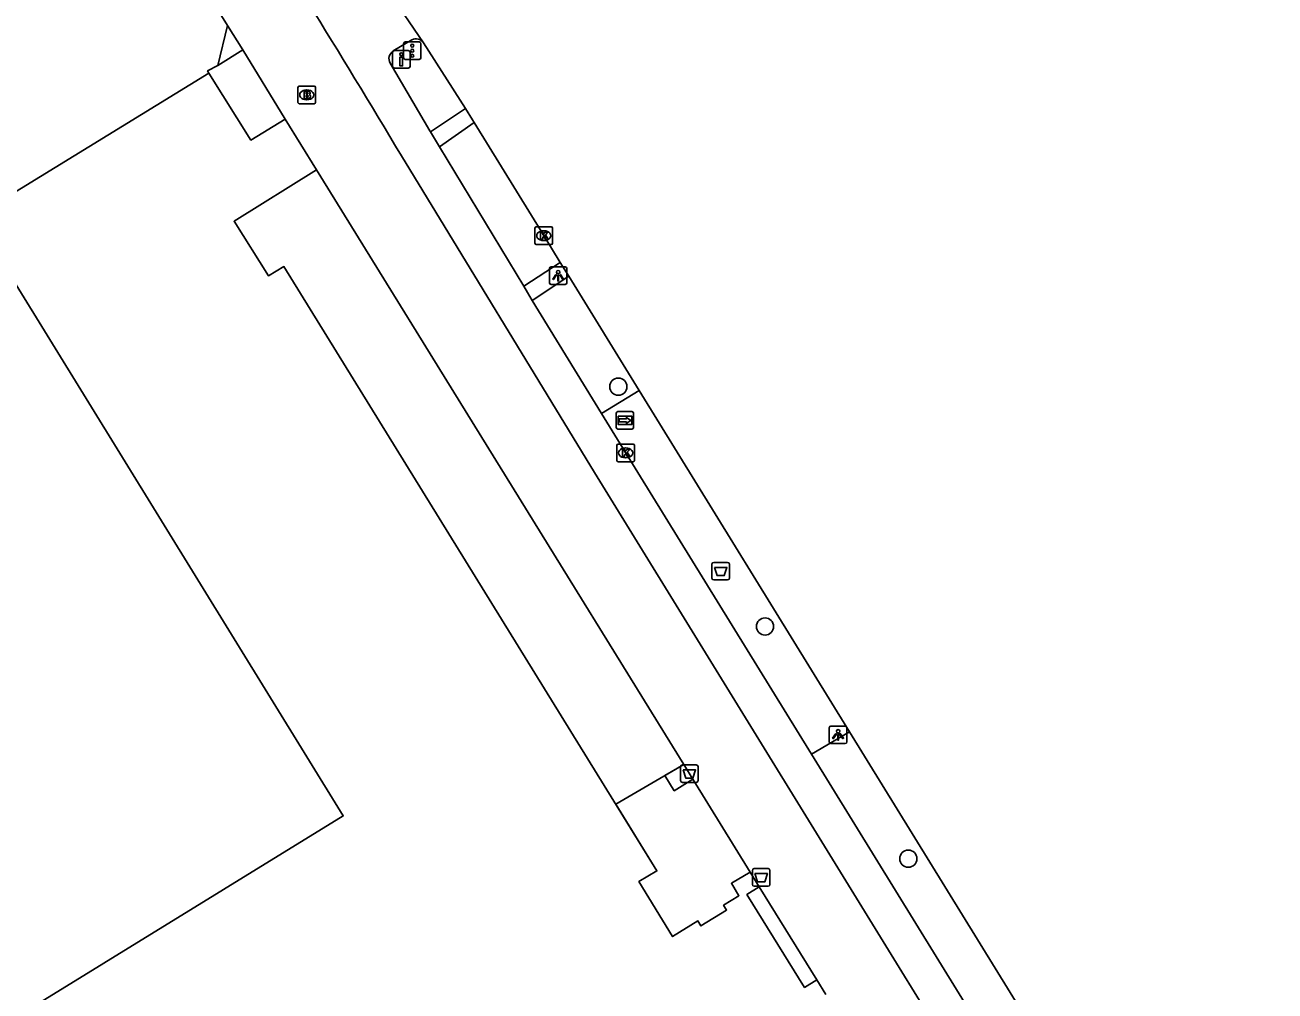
# Model space of a CAD drawing. Extents: x 160664 to 161506, y 382245 to 383288.
# Drawn here: x 161387.3 to 161458.3, y 382872.3 to 382927.2 of the extents above; entities that cross this region are included whole.
import ezdxf

# ---------------------------------------------------------------- set-up
doc = ezdxf.new("R2010")
doc.units = 0
for name, color, linetype in [('IMGEO_Afvalbak', 7, 'Continuous'), ('IMGEO_Boom', 7, 'Continuous'), ('IMGEO_Brandkraan', 7, 'Continuous'), ('IMGEO_Drukknoppaal', 7, 'Continuous'), ('IMGEO_Fietspad_gesloten', 7, 'Continuous'), ('IMGEO_Kolk', 7, 'Continuous'), ('IMGEO_Lichtpunt', 7, 'Continuous'), ('IMGEO_Pand', 7, 'Continuous'), ('IMGEO_Pand_overbouw', 7, 'Continuous'), ('IMGEO_Rijbaan_lokaal_gesloten', 7, 'Continuous'), ('IMGEO_Verkeerseiland_open', 7, 'Continuous'), ('IMGEO_Verkeersregelinstallatiepaal', 7, 'Continuous'), ('IMGEO_Voetpad_open', 7, 'Continuous'), ('IMGEO_Wegwijzer', 7, 'Continuous')]:
    doc.layers.add(name, color=color, linetype=linetype)

msp = doc.modelspace()

# ---------------------------------------------------------------- linework, layer by layer
at = {"layer": 'IMGEO_Afvalbak'}
for p, q in [((161426.295, 382895.799), (161426.295, 382896.599)), ((161426.295, 382896.599), (161426.295, 382895.799)), ((161426.395, 382896.699), (161427.185, 382896.699)), ((161427.185, 382896.699), (161426.395, 382896.699)), ((161427.285, 382896.599), (161427.285, 382895.799)), ((161427.285, 382895.799), (161427.285, 382896.599)), ((161427.185, 382895.699), (161426.395, 382895.699)), ((161426.395, 382895.699), (161427.185, 382895.699)), ((161424.614, 382885.188), (161425.404, 382885.188)), ((161425.404, 382885.188), (161424.614, 382885.188)), ((161424.514, 382884.288), (161424.514, 382885.088)), ((161424.514, 382885.088), (161424.514, 382884.288)), ((161425.504, 382885.088), (161425.504, 382884.288)), ((161425.504, 382884.288), (161425.504, 382885.088)), ((161425.404, 382884.188), (161424.614, 382884.188)), ((161424.614, 382884.188), (161425.404, 382884.188)), ((161428.597, 382878.387), (161428.597, 382879.187)), ((161428.597, 382879.187), (161428.597, 382878.387)), ((161428.697, 382879.287), (161429.487, 382879.287)), ((161429.487, 382879.287), (161428.697, 382879.287)), ((161429.587, 382879.187), (161429.587, 382878.387)), ((161429.587, 382878.387), (161429.587, 382879.187)), ((161429.487, 382878.287), (161428.697, 382878.287)), ((161428.697, 382878.287), (161429.487, 382878.287))]:
    msp.add_line(p, q, dxfattribs=at)
for points in [[(161426.438, 382896.413), (161427.142, 382896.413), (161426.993, 382895.943), (161426.587, 382895.943), (161426.438, 382896.413)], [(161424.657, 382884.902), (161425.361, 382884.902), (161425.212, 382884.432), (161424.806, 382884.432), (161424.657, 382884.902)], [(161428.74, 382879.001), (161429.444, 382879.001), (161429.295, 382878.531), (161428.889, 382878.531), (161428.74, 382879.001)]]:
    msp.add_lwpolyline(points, dxfattribs=at)
for centre, start, end in [((161426.395, 382896.599), 90, 180), ((161426.395, 382896.599), 90, 180), ((161427.185, 382896.599), 0, 90), ((161427.185, 382896.599), 360, 90), ((161426.395, 382895.799), 180, 270), ((161426.395, 382895.799), 180, 270), ((161427.185, 382895.799), 270, 0), ((161427.185, 382895.799), 270, 0), ((161424.614, 382885.088), 90, 180), ((161424.614, 382885.088), 90, 180), ((161425.404, 382885.088), 0, 90), ((161425.404, 382885.088), 360, 90), ((161424.614, 382884.288), 180, 270), ((161424.614, 382884.288), 180, 270), ((161425.404, 382884.288), 270, 0), ((161425.404, 382884.288), 270, 0), ((161428.697, 382879.187), 90, 180), ((161428.697, 382879.187), 90, 180), ((161429.487, 382879.187), 0, 90), ((161429.487, 382879.187), 360, 90), ((161428.697, 382878.387), 180, 270), ((161428.697, 382878.387), 180, 270), ((161429.487, 382878.387), 270, 0), ((161429.487, 382878.387), 270, 0)]:
    msp.add_arc(centre, 0.1, start, end, dxfattribs=at)
at = {"layer": 'IMGEO_Boom'}
for centre in [(161420.976, 382906.687), (161429.311, 382893.054), (161437.453, 382879.85)]:
    msp.add_circle(centre, 0.489, dxfattribs=at)
at = {"layer": 'IMGEO_Brandkraan'}
for p, q in [((161402.771, 382922.85), (161402.771, 382923.702)), ((161402.846, 382923.776), (161403.698, 382923.776)), ((161403.259, 382923.556), (161403.284, 382923.556)), ((161403.772, 382923.702), (161403.772, 382922.85)), ((161403.282, 382922.996), (161403.257, 382922.996)), ((161403.698, 382922.776), (161402.846, 382922.776))]:
    msp.add_line(p, q, dxfattribs=at)
for points in [[(161402.771, 382922.85), (161402.771, 382923.702)], [(161402.846, 382923.776), (161403.698, 382923.776)], [(161403.772, 382923.702), (161403.772, 382922.85)], [(161403.119, 382923.476), (161403.119, 382923.076), (161403.332, 382923.076)], [(161403.35, 382923.476), (161403.119, 382923.476)], [(161403.298, 382923.395), (161403.244, 382923.395), (161403.244, 382923.319)], [(161403.244, 382923.319), (161403.297, 382923.319)], [(161403.306, 382923.243), (161403.244, 382923.243), (161403.244, 382923.162)], [(161403.244, 382923.162), (161403.306, 382923.162)], [(161403.698, 382922.776), (161402.846, 382922.776)]]:
    msp.add_lwpolyline(points, dxfattribs=at)
for centre, radius, start, end in [((161402.848, 382923.7), 0.0765, 91.55205, 178.44795), ((161402.848, 382923.7), 0.0765, 91.55205, 178.44795), ((161403.696, 382923.7), 0.0765, 1.55205, 88.44795), ((161403.696, 382923.7), 0.0765, 1.55205, 88.44795), ((161402.848, 382922.852), 0.0765, 181.55205, 268.44795), ((161402.848, 382922.852), 0.0765, 181.55205, 268.44795), ((161403.299, 382923.357), 0.0379, 267.82845, 90.93552), ((161403.307, 382923.202), 0.0404, 269.87594, 90.50774), ((161403.338, 382923.327), 0.251, 268.66757, 293.53466), ((161403.354, 382923.331), 0.145, 59.4692, 91.53667), ((161403.379, 382923.378), 0.0922, 285.51372, 58.15012), ((161403.384, 382923.186), 0.105, 301.31148, 78.98903), ((161403.696, 382922.852), 0.0765, 271.55205, 358.44795), ((161403.696, 382922.852), 0.0765, 271.55205, 358.44795)]:
    msp.add_arc(centre, radius, start, end, dxfattribs=at)
for centre, major_axis, ratio, start_param, end_param in [((161403.258, 382923.276), (-0.387, 0.002), 0.722429, 4.712389, 7.853982), ((161403.283, 382923.276), (-0.39, 0.002), 0.717154, 1.570796, 4.712389)]:
    msp.add_ellipse(centre, major_axis=major_axis, ratio=ratio, start_param=start_param, end_param=end_param, dxfattribs=at)
at = {"layer": 'IMGEO_Drukknoppaal'}
for p, q in [((161408.149, 382924.896), (161408.149, 382925.696)), ((161408.149, 382925.696), (161408.149, 382924.896)), ((161408.249, 382925.796), (161409.039, 382925.796)), ((161409.039, 382925.796), (161408.249, 382925.796)), ((161409.139, 382925.696), (161409.139, 382924.896)), ((161409.139, 382924.896), (161409.139, 382925.696)), ((161409.039, 382924.796), (161408.249, 382924.796)), ((161408.249, 382924.796), (161409.039, 382924.796))]:
    msp.add_line(p, q, dxfattribs=at)
msp.add_lwpolyline([(161408.719, 382925.421), (161408.719, 382924.921), (161408.569, 382924.921), (161408.569, 382925.421), (161408.719, 382925.421)], dxfattribs=at)
msp.add_circle((161408.644, 382925.586), 0.085, dxfattribs=at)
for centre, start, end in [((161408.249, 382925.696), 90, 180), ((161408.249, 382925.696), 90, 180), ((161409.039, 382925.696), 0, 90), ((161409.039, 382925.696), 360, 90), ((161408.249, 382924.896), 180, 270), ((161408.249, 382924.896), 180, 270), ((161409.039, 382924.896), 270, 0), ((161409.039, 382924.896), 270, 0)]:
    msp.add_arc(centre, 0.1, start, end, dxfattribs=at)
at = {"layer": 'IMGEO_Fietspad_gesloten'}
for points in [[(161408.19, 382925.775), (161409.237, 382926.409)], [(161410.304, 382921.168), (161410.267, 382921.229), (161408.007, 382925.073)], [(161410.812, 382920.325), (161410.304, 382921.168)], [(161415.597, 382912.395), (161410.812, 382920.325)], [(161455.257, 382843.895), (161419.614, 382901.809), (161408.648, 382919.82)], [(161416.087, 382911.589), (161415.816, 382912.032), (161415.597, 382912.395)], [(161420.019, 382905.163), (161416.087, 382911.589)], [(161431.945, 382885.785), (161421.379, 382902.94), (161420.019, 382905.163)], [(161457.024, 382845.066), (161456.966, 382845.16), (161431.945, 382885.785)]]:
    msp.add_lwpolyline(points, dxfattribs=at)
for centre, radius, start, end in [((160937.537, 382639.021), 548.447, 30.79641, 32.93142), ((161409.477, 382925.93), 0.536, 35.49385, 116.63288), ((161408.474, 382925.326), 0.531, 122.32923, 208.44896)]:
    msp.add_arc(centre, radius, start, end, dxfattribs=at)
at = {"layer": 'IMGEO_Kolk'}
for p, q in [((161416.312, 382915.774), (161417.164, 382915.774)), ((161416.237, 382914.848), (161416.237, 382915.7)), ((161416.725, 382915.554), (161416.75, 382915.554)), ((161417.238, 382915.7), (161417.238, 382914.848)), ((161417.164, 382914.774), (161416.312, 382914.774)), ((161416.748, 382914.994), (161416.723, 382914.994)), ((161420.889, 382902.497), (161420.889, 382903.349)), ((161420.964, 382903.423), (161421.816, 382903.423)), ((161421.377, 382903.203), (161421.402, 382903.203)), ((161421.89, 382903.349), (161421.89, 382902.497)), ((161421.816, 382902.423), (161420.964, 382902.423)), ((161421.4, 382902.643), (161421.375, 382902.643))]:
    msp.add_line(p, q, dxfattribs=at)
for points in [[(161416.312, 382915.774), (161417.164, 382915.774)], [(161416.237, 382914.848), (161416.237, 382915.7)], [(161416.558, 382915.474), (161416.681, 382915.474), (161416.681, 382915.323), (161416.811, 382915.474), (161416.975, 382915.474), (161416.829, 382915.323), (161416.982, 382915.074), (161416.83, 382915.074), (161416.745, 382915.238), (161416.681, 382915.171), (161416.681, 382915.074), (161416.558, 382915.074), (161416.558, 382915.474)], [(161417.238, 382915.7), (161417.238, 382914.848)], [(161417.164, 382914.774), (161416.312, 382914.774)], [(161420.889, 382902.497), (161420.889, 382903.349)], [(161420.964, 382903.423), (161421.816, 382903.423)], [(161421.21, 382903.123), (161421.333, 382903.123), (161421.333, 382902.972), (161421.463, 382903.123), (161421.627, 382903.123), (161421.481, 382902.972), (161421.634, 382902.723), (161421.482, 382902.723), (161421.397, 382902.887), (161421.333, 382902.82), (161421.333, 382902.723), (161421.21, 382902.723), (161421.21, 382903.123)], [(161421.89, 382903.349), (161421.89, 382902.497)], [(161421.816, 382902.423), (161420.964, 382902.423)]]:
    msp.add_lwpolyline(points, dxfattribs=at)
for centre, start, end in [((161416.314, 382915.698), 91.55205, 178.44795), ((161416.314, 382915.698), 91.55205, 178.44795), ((161417.162, 382915.698), 1.55205, 88.44795), ((161417.162, 382915.698), 1.55205, 88.44795), ((161416.314, 382914.85), 181.55205, 268.44795), ((161416.314, 382914.85), 181.55205, 268.44795), ((161417.162, 382914.85), 271.55205, 358.44795), ((161417.162, 382914.85), 271.55205, 358.44795), ((161420.966, 382903.347), 91.55205, 178.44795), ((161420.966, 382903.347), 91.55205, 178.44795), ((161421.814, 382903.347), 1.55205, 88.44795), ((161421.814, 382903.347), 1.55205, 88.44795), ((161420.966, 382902.499), 181.55205, 268.44795), ((161420.966, 382902.499), 181.55205, 268.44795), ((161421.814, 382902.499), 271.55205, 358.44795), ((161421.814, 382902.499), 271.55205, 358.44795)]:
    msp.add_arc(centre, 0.0765, start, end, dxfattribs=at)
for centre, major_axis, ratio, start_param, end_param in [((161416.724, 382915.274), (-0.387, 0.002), 0.722429, 4.712389, 7.853982), ((161416.749, 382915.274), (-0.39, 0.002), 0.717154, 1.570796, 4.712389), ((161421.376, 382902.923), (-0.387, 0.002), 0.722429, 4.712389, 7.853982), ((161421.401, 382902.923), (-0.39, 0.002), 0.717154, 1.570796, 4.712389)]:
    msp.add_ellipse(centre, major_axis=major_axis, ratio=ratio, start_param=start_param, end_param=end_param, dxfattribs=at)
at = {"layer": 'IMGEO_Lichtpunt'}
for p, q in [((161417.058, 382913.404), (161417.058, 382912.597)), ((161417.058, 382913.404), (161417.058, 382912.597)), ((161417.96, 382913.499), (161417.152, 382913.499)), ((161417.96, 382913.499), (161417.152, 382913.499)), ((161418.054, 382912.597), (161418.054, 382913.404)), ((161418.054, 382912.597), (161418.054, 382913.404)), ((161417.152, 382912.503), (161417.96, 382912.503)), ((161417.152, 382912.503), (161417.96, 382912.503)), ((161433.867, 382887.392), (161433.059, 382887.392)), ((161433.867, 382887.392), (161433.059, 382887.392)), ((161432.965, 382887.297), (161432.965, 382886.49)), ((161432.965, 382887.297), (161432.965, 382886.49)), ((161433.961, 382886.49), (161433.961, 382887.297)), ((161433.961, 382886.49), (161433.961, 382887.297)), ((161433.059, 382886.396), (161433.867, 382886.396)), ((161433.059, 382886.396), (161433.867, 382886.396))]:
    msp.add_line(p, q, dxfattribs=at)
for points in [[(161417.432, 382913.068), (161417.471, 382913.04), (161417.283, 382912.778), (161417.245, 382912.805), (161417.432, 382913.068)], [(161417.534, 382913.02), (161417.581, 382913.02), (161417.581, 382912.698), (161417.534, 382912.698), (161417.534, 382913.02)], [(161417.644, 382913.04), (161417.682, 382913.067), (161417.869, 382912.805), (161417.83, 382912.777), (161417.644, 382913.04)], [(161433.339, 382886.961), (161433.378, 382886.933), (161433.19, 382886.671), (161433.152, 382886.698), (161433.339, 382886.961)], [(161433.441, 382886.913), (161433.488, 382886.913), (161433.488, 382886.591), (161433.441, 382886.591), (161433.441, 382886.913)], [(161433.551, 382886.933), (161433.589, 382886.96), (161433.776, 382886.698), (161433.737, 382886.67), (161433.551, 382886.933)]]:
    msp.add_lwpolyline(points, dxfattribs=at)
for centre in [(161417.557, 382913.202), (161433.464, 382887.095)]:
    msp.add_circle(centre, 0.0994, dxfattribs=at)
for centre, start, end in [((161417.152, 382913.404), 90, 180), ((161417.152, 382913.404), 90, 180), ((161417.96, 382913.404), 0, 90), ((161417.96, 382913.404), 0, 90), ((161417.152, 382912.597), 180, 270), ((161417.152, 382912.597), 180, 270), ((161417.96, 382912.597), 270, 0), ((161417.96, 382912.597), 270, 360), ((161433.059, 382887.297), 90, 180), ((161433.059, 382887.297), 90, 180), ((161433.867, 382887.297), 0, 90), ((161433.867, 382887.297), 0, 90), ((161433.059, 382886.49), 180, 270), ((161433.059, 382886.49), 180, 270), ((161433.867, 382886.49), 270, 0), ((161433.867, 382886.49), 270, 360)]:
    msp.add_arc(centre, 0.0946, start, end, dxfattribs=at)
at = {"layer": 'IMGEO_Pand'}
for points in [[(161382.274, 382953.884), (161396.328, 382931.159), (161398.767, 382927.214)], [(161398.223, 382924.955), (161398.767, 382927.214)], [(161397.704, 382924.52), (161397.632, 382924.635), (161398.223, 382924.955)], [(161385.135, 382916.803), (161397.704, 382924.52)], [(161402.04, 382921.901), (161400.101, 382920.702), (161397.704, 382924.52)], [(161402.04, 382921.901), (161403.833, 382919.008)], [(161428.471, 382879.087), (161427.404, 382878.457), (161427.825, 382877.742), (161426.956, 382877.208), (161427.129, 382876.927), (161425.672, 382876.031), (161425.499, 382876.312), (161424.061, 382875.428), (161422.148, 382878.55), (161423.173, 382879.157), (161401.973, 382913.516), (161401.095, 382912.991), (161399.142, 382916.094), (161403.833, 382919.008)], [(161455.402, 382835.446), (161440.09, 382825.99), (161425.287, 382849.971), (161394.286, 382830.825), (161392.2, 382834.205), (161391.899, 382834.034), (161391.641, 382834.457), (161391.935, 382834.642), (161388.103, 382840.834), (161387.809, 382840.672), (161387.548, 382841.09), (161387.832, 382841.264), (161380.859, 382852.586), (161380.561, 382852.426), (161380.303, 382852.842), (161380.588, 382853.028), (161378.773, 382855.975), (161378.129, 382865.538), (161405.343, 382882.279), (161384.524, 382916.081), (161384.366, 382916.337), (161385.135, 382916.803)], [(161424.69, 382885.204), (161423.621, 382884.58), (161424.158, 382883.718), (161425.204, 382884.371)], [(161424.69, 382885.204), (161425.204, 382884.371)], [(161428.471, 382879.087), (161428.983, 382878.243)], [(161428.983, 382878.243), (161428.285, 382877.812), (161431.564, 382872.529), (161432.26, 382872.962)], [(161432.26, 382872.962), (161432.769, 382872.129)]]:
    msp.add_lwpolyline(points, dxfattribs=at)
at = {"layer": 'IMGEO_Pand_overbouw'}
for points in [[(161425.204, 382884.371), (161424.69, 382885.204), (161420.832, 382882.952), (161423.173, 382879.157), (161422.148, 382878.55), (161424.061, 382875.428), (161425.499, 382876.312), (161425.672, 382876.031), (161427.129, 382876.927), (161426.956, 382877.208), (161427.825, 382877.742), (161427.404, 382878.457), (161428.471, 382879.087)], [(161428.983, 382878.243), (161428.285, 382877.812), (161431.564, 382872.529), (161432.26, 382872.962)]]:
    msp.add_lwpolyline(points, close=True, dxfattribs=at)
at = {"layer": 'IMGEO_Rijbaan_lokaal_gesloten'}
for points in [[(161406.176, 382931.903), (161407.999, 382929.066), (161409.914, 382926.241)], [(161409.914, 382926.241), (161412.292, 382922.493)], [(161412.292, 382922.493), (161412.696, 382921.856), (161412.783, 382921.714)], [(161412.783, 382921.714), (161416.735, 382915.274), (161417.678, 382913.744)], [(161417.678, 382913.744), (161418.158, 382912.965)], [(161418.158, 382912.965), (161422.158, 382906.472)], [(161422.158, 382906.472), (161434.117, 382887.06)], [(161434.117, 382887.06), (161456.09, 382851.393), (161458.29, 382847.863)]]:
    msp.add_lwpolyline(points, dxfattribs=at)
at = {"layer": 'IMGEO_Verkeerseiland_open'}
for points in [[(161412.292, 382922.493), (161410.304, 382921.168)], [(161410.812, 382920.325), (161412.783, 382921.714)], [(161417.678, 382913.744), (161415.597, 382912.395)], [(161416.087, 382911.589), (161418.158, 382912.965)]]:
    msp.add_lwpolyline(points, dxfattribs=at)
at = {"layer": 'IMGEO_Verkeersregelinstallatiepaal'}
for p, q in [((161408.77, 382925.387), (161408.77, 382926.187)), ((161408.77, 382926.187), (161408.77, 382925.387)), ((161408.87, 382926.287), (161409.66, 382926.287)), ((161409.66, 382926.287), (161408.87, 382926.287)), ((161409.76, 382926.187), (161409.76, 382925.387)), ((161409.76, 382925.387), (161409.76, 382926.187)), ((161409.66, 382925.287), (161408.87, 382925.287)), ((161408.87, 382925.287), (161409.66, 382925.287))]:
    msp.add_line(p, q, dxfattribs=at)
for centre in [(161409.265, 382926.077), (161409.265, 382925.787), (161409.265, 382925.497)]:
    msp.add_circle(centre, 0.085, dxfattribs=at)
for centre, start, end in [((161408.87, 382926.187), 90, 180), ((161408.87, 382926.187), 90, 180), ((161409.66, 382926.187), 0, 90), ((161409.66, 382926.187), 360, 90), ((161408.87, 382925.387), 180, 270), ((161408.87, 382925.387), 180, 270), ((161409.66, 382925.387), 270, 0), ((161409.66, 382925.387), 270, 0)]:
    msp.add_arc(centre, 0.1, start, end, dxfattribs=at)
at = {"layer": 'IMGEO_Voetpad_open'}
for points in [[(161398.767, 382927.214), (161399.63, 382925.836)], [(161398.223, 382924.955), (161399.63, 382925.836)], [(161399.63, 382925.836), (161402.04, 382921.901)], [(161403.833, 382919.008), (161424.69, 382885.204)], [(161422.158, 382906.472), (161420.019, 382905.163)], [(161434.117, 382887.06), (161431.945, 382885.785)], [(161425.204, 382884.371), (161428.471, 382879.087)], [(161428.983, 382878.243), (161432.26, 382872.962)]]:
    msp.add_lwpolyline(points, dxfattribs=at)
at = {"layer": 'IMGEO_Wegwijzer'}
for p, q in [((161420.856, 382904.372), (161420.856, 382905.172)), ((161420.856, 382905.172), (161420.856, 382904.372)), ((161420.956, 382905.272), (161421.746, 382905.272)), ((161421.746, 382905.272), (161420.956, 382905.272)), ((161421.846, 382905.172), (161421.846, 382904.372)), ((161421.846, 382904.372), (161421.846, 382905.172)), ((161421.746, 382904.272), (161420.956, 382904.272)), ((161420.956, 382904.272), (161421.746, 382904.272))]:
    msp.add_line(p, q, dxfattribs=at)
for points in [[(161420.957, 382905.004), (161421.745, 382905.004), (161421.745, 382904.54), (161420.957, 382904.54), (161420.957, 382905.004)], [(161421.022, 382904.856), (161421.022, 382904.772), (161421.022, 382904.688), (161421.433, 382904.688), (161421.433, 382904.605), (161421.68, 382904.772), (161421.433, 382904.939), (161421.433, 382904.856), (161421.022, 382904.856)]]:
    msp.add_lwpolyline(points, dxfattribs=at)
for centre, start, end in [((161420.956, 382905.172), 90, 180), ((161420.956, 382905.172), 90, 180), ((161421.746, 382905.172), 0, 90), ((161421.746, 382905.172), 360, 90), ((161420.956, 382904.372), 180, 270), ((161420.956, 382904.372), 180, 270), ((161421.746, 382904.372), 270, 0), ((161421.746, 382904.372), 270, 0)]:
    msp.add_arc(centre, 0.1, start, end, dxfattribs=at)

doc.saveas('drawing.dxf')
